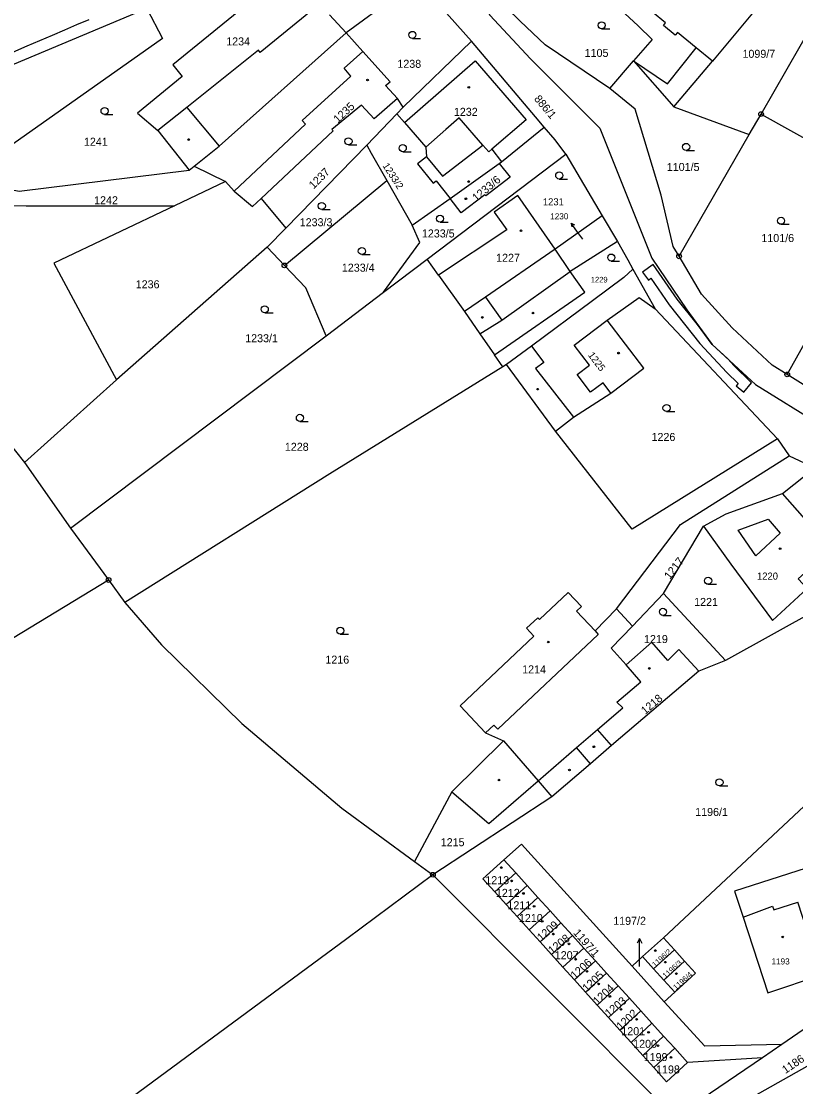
# Model space of a CAD drawing. Extents: x -504988 to -494607, y -1123820 to -1114018.
# Drawn here: x -497954.9 to -497790.5, y -1119487.8 to -1119261.5 of the extents above; entities that cross this region are included whole.
import ezdxf

# ---------------------------------------------------------------- set-up
doc = ezdxf.new("R2010")
doc.units = 0
for name, color, linetype in [('Hranice parcel', 7, 'Continuous'), ('Parcelní čísla', 7, 'Continuous'), ('Pop  PČ popisy', 7, 'Continuous'), ('Vnitřní kresba', 7, 'Continuous'), ('Věcná břemena k části', 7, 'Continuous'), ('Značky bodu BP', 7, 'Continuous'), ('Značky budov', 7, 'Continuous'), ('Značky kultur', 7, 'Continuous')]:
    doc.layers.add(name, color=color, linetype=linetype)

msp = doc.modelspace()

# ---------------------------------------------------------------- linework, layer by layer
at = {"layer": 'Hranice parcel'}
for p, q in [((-497870.85, -1119252.77), (-497885.93, -1119263.91)), ((-497870.85, -1119252.77), (-497859.36, -1119265.67)), ((-497928.28, -1119258.74), (-497992.05, -1119285.46)), ((-497885.93, -1119263.91), (-497889.47, -1119260.09)), ((-497797.87, -1119281.19), (-497786.78, -1119261.93)), ((-497859.36, -1119265.67), (-497873.84, -1119279.72)), ((-497829.99, -1119275.71), (-497824.92, -1119269.84)), ((-497873.84, -1119279.72), (-497875.05, -1119277.87)), ((-497875.18, -1119281.09), (-497881.6, -1119287.78)), ((-497873.84, -1119279.72), (-497875.18, -1119281.09)), ((-497800.36, -1119285.51), (-497797.87, -1119281.19)), ((-497797.87, -1119281.19), (-497770.13, -1119296.59)), ((-497815.26, -1119311.39), (-497800.36, -1119285.51)), ((-497898.78, -1119305.38), (-497881.6, -1119287.78)), ((-497881.6, -1119287.78), (-497880.64, -1119289.48)), ((-497880.64, -1119289.48), (-497877.35, -1119295.26)), ((-497868.74, -1119311.99), (-497839.31, -1119289.66)), ((-497839.31, -1119289.66), (-497831.6, -1119302.82)), ((-497919.31, -1119293.08), (-497918.24, -1119292.23)), ((-497918.24, -1119292.23), (-497911.61, -1119295.51)), ((-497863.85, -1119299.13), (-497853.45, -1119291.64)), ((-497899.06, -1119313.31), (-497877.35, -1119295.26)), ((-497877.35, -1119295.26), (-497871.96, -1119304.74)), ((-497911.61, -1119295.51), (-497922.44, -1119300.66)), ((-497792.3, -1119336.49), (-497770.13, -1119296.59)), ((-497904.01, -1119299.13), (-497898.78, -1119305.38)), ((-497871.96, -1119304.74), (-497863.85, -1119299.13)), ((-497831.6, -1119302.82), (-497841.55, -1119309.88)), ((-497831.6, -1119302.82), (-497828.33, -1119308.25)), ((-497898.78, -1119305.38), (-497902.73, -1119309.45)), ((-497828.33, -1119308.25), (-497838.39, -1119314.62)), ((-497902.73, -1119309.45), (-497934.72, -1119337.63)), ((-497899.06, -1119313.31), (-497902.73, -1119309.45)), ((-497838.39, -1119314.62), (-497841.55, -1119309.88)), ((-497894.49, -1119318.11), (-497899.06, -1119313.31)), ((-497878, -1119319.02), (-497868.74, -1119311.99)), ((-497866.34, -1119315.39), (-497868.74, -1119311.99)), ((-497825.07, -1119314.13), (-497820.33, -1119322.57)), ((-497890.22, -1119328.29), (-497894.49, -1119318.11)), ((-497890.22, -1119328.29), (-497878, -1119319.02)), ((-497820.33, -1119322.57), (-497794.4, -1119350.19)), ((-497944.49, -1119369.1), (-497890.22, -1119328.29)), ((-497852.68, -1119334.89), (-497854.46, -1119332.33)), ((-497851.93, -1119334.35), (-497852.68, -1119334.89)), ((-497841.54, -1119348.52), (-497851.93, -1119334.35)), ((-497934.72, -1119337.63), (-497954.24, -1119355.19)), ((-497966.64, -1119339.65), (-497954.24, -1119355.19)), ((-497794.4, -1119350.19), (-497791.93, -1119353.79)), ((-497791.93, -1119353.79), (-497786.48, -1119356.31)), ((-497954.24, -1119355.19), (-497944.49, -1119369.1)), ((-497793.28, -1119361.8), (-497786.48, -1119356.31)), ((-497784.52, -1119371.82), (-497793.28, -1119361.8)), ((-497944.49, -1119369.1), (-497936.42, -1119380.14)), ((-497818.55, -1119382.99), (-497810.08, -1119368.74)), ((-497936.42, -1119380.14), (-497932.95, -1119384.9)), ((-497825.16, -1119389.94), (-497818.55, -1119382.99)), ((-497805.4, -1119397.27), (-497818.55, -1119382.99)), ((-497783.64, -1119385.14), (-497805.4, -1119397.27)), ((-497825.16, -1119389.94), (-497828.53, -1119386.3)), ((-497805.4, -1119397.27), (-497811.11, -1119399.49)), ((-497811.11, -1119399.49), (-497829.63, -1119415.3)), ((-497818.6, -1119456.12), (-497779.32, -1119419.38)), ((-497863.53, -1119425.12), (-497871.47, -1119439.93)), ((-497842.27, -1119426.22), (-497867.55, -1119442.74)), ((-497871.47, -1119439.93), (-497867.55, -1119442.74)), ((-497852.46, -1119439.58), (-497849.96, -1119442.35)), ((-497849.96, -1119442.35), (-497854.4, -1119446.38)), ((-497849.96, -1119442.35), (-497847.53, -1119445.03)), ((-497867.55, -1119442.74), (-497816.19, -1119494.29)), ((-497851.97, -1119449.07), (-497854.4, -1119446.38)), ((-497847.53, -1119445.03), (-497851.97, -1119449.07)), ((-497847.53, -1119445.03), (-497845.23, -1119447.57)), ((-497849.68, -1119451.61), (-497851.97, -1119449.07)), ((-497845.23, -1119447.57), (-497849.68, -1119451.61)), ((-497845.23, -1119447.57), (-497842.66, -1119450.4)), ((-497842.66, -1119450.4), (-497847.11, -1119454.45)), ((-497842.66, -1119450.4), (-497840.36, -1119452.94)), ((-497847.11, -1119454.45), (-497849.68, -1119451.61)), ((-497840.36, -1119452.94), (-497844.8, -1119457)), ((-497840.36, -1119452.94), (-497837.91, -1119455.65)), ((-497844.8, -1119457), (-497847.11, -1119454.45)), ((-497837.91, -1119455.65), (-497842.35, -1119459.71)), ((-497837.91, -1119455.65), (-497835.49, -1119458.32)), ((-497842.35, -1119459.71), (-497844.8, -1119457)), ((-497823.04, -1119460.15), (-497818.6, -1119456.12)), ((-497816.25, -1119458.72), (-497818.6, -1119456.12)), ((-497839.93, -1119462.39), (-497842.35, -1119459.71)), ((-497835.49, -1119458.32), (-497839.93, -1119462.39)), ((-497835.49, -1119458.32), (-497833.04, -1119461.02)), ((-497825.26, -1119462.16), (-497823.04, -1119460.15)), ((-497823.04, -1119460.15), (-497820.69, -1119462.74)), ((-497820.69, -1119462.74), (-497816.25, -1119458.72)), ((-497814.1, -1119461.09), (-497816.25, -1119458.72)), ((-497837.48, -1119465.09), (-497839.93, -1119462.39)), ((-497833.04, -1119461.02), (-497837.48, -1119465.09)), ((-497833.04, -1119461.02), (-497830.68, -1119463.63)), ((-497818.42, -1119469.72), (-497825.26, -1119462.16)), ((-497818.54, -1119465.11), (-497814.1, -1119461.09)), ((-497830.68, -1119463.63), (-497835.12, -1119467.71)), ((-497830.68, -1119463.63), (-497828.2, -1119466.36)), ((-497820.69, -1119462.74), (-497818.54, -1119465.11)), ((-497835.12, -1119467.71), (-497837.48, -1119465.09)), ((-497828.2, -1119466.36), (-497832.64, -1119470.45)), ((-497828.2, -1119466.36), (-497825.82, -1119468.99)), ((-497818.54, -1119465.11), (-497816.2, -1119467.71)), ((-497832.64, -1119470.45), (-497835.12, -1119467.71)), ((-497825.82, -1119468.99), (-497830.26, -1119473.09)), ((-497825.82, -1119468.99), (-497823.38, -1119471.69)), ((-497818.42, -1119469.72), (-497816.2, -1119467.71)), ((-497830.26, -1119473.09), (-497832.64, -1119470.45)), ((-497823.38, -1119471.69), (-497827.82, -1119475.79)), ((-497823.38, -1119471.69), (-497821.03, -1119474.28)), ((-497827.82, -1119475.79), (-497830.26, -1119473.09)), ((-497825.47, -1119478.39), (-497827.82, -1119475.79)), ((-497821.03, -1119474.28), (-497825.47, -1119478.39)), ((-497821.03, -1119474.28), (-497818.55, -1119477.03)), ((-497822.98, -1119481.14), (-497825.47, -1119478.39)), ((-497818.55, -1119477.03), (-497822.98, -1119481.14)), ((-497818.55, -1119477.03), (-497816.2, -1119479.61)), ((-497776.55, -1119476.94), (-497808.66, -1119495.02)), ((-497816.2, -1119479.61), (-497820.64, -1119483.73)), ((-497816.2, -1119479.61), (-497813.5, -1119482.6)), ((-497793.46, -1119478.81), (-497797.59, -1119481.62)), ((-497820.64, -1119483.73), (-497822.98, -1119481.14)), ((-497797.59, -1119481.62), (-497816.19, -1119494.29)), ((-497797.59, -1119481.62), (-497813.5, -1119482.6))]:
    msp.add_line(p, q, dxfattribs=at)
for points in [[(-497864.11, -1119240.17), (-497860.41, -1119251.27), (-497855.42, -1119260.18), (-497846.83, -1119269.46), (-497832.13, -1119284.19), (-497821.03, -1119311.77), (-497813.65, -1119322.79), (-497808.26, -1119330.12), (-497799.03, -1119338.6), (-497785.08, -1119347.29)], [(-497829.99, -1119275.71), (-497843.72, -1119266.46), (-497849.01, -1119261.46), (-497851.97, -1119258.54), (-497857.11, -1119249.83), (-497858.3, -1119245.63), (-497858.18, -1119240.96)], [(-497811.66, -1119267.07), (-497815.64, -1119263.83), (-497816.08, -1119264.38), (-497818.57, -1119262.35), (-497818.13, -1119261.81), (-497820.94, -1119259.53), (-497808.26, -1119244.31), (-497799.43, -1119251.46)], [(-497898.13, -1119250.61), (-497922.78, -1119270.69), (-497920.76, -1119273.18), (-497930.26, -1119280.99), (-497925.92, -1119284.68), (-497919.31, -1119293.08)], [(-497799.43, -1119251.46), (-497798.53, -1119252.19), (-497801.29, -1119255.6), (-497798.29, -1119258.02), (-497808.15, -1119269.92), (-497811.66, -1119267.07)], [(-497830.44, -1119256.35), (-497823.96, -1119262.46), (-497821, -1119265.31), (-497824.92, -1119269.84)], [(-497928.28, -1119258.74), (-497924.98, -1119265.12), (-497967.62, -1119295.23)], [(-497918.24, -1119292.23), (-497912.95, -1119287.98), (-497885.93, -1119263.91)], [(-497875.05, -1119277.87), (-497877.61, -1119275.13), (-497876.62, -1119274.32), (-497882.42, -1119267.91), (-497885.93, -1119263.91)], [(-497843.89, -1119283.94), (-497845.73, -1119281.79), (-497859.36, -1119265.67)], [(-497824.92, -1119269.84), (-497817.7, -1119274.78), (-497811.66, -1119267.07)], [(-497824.92, -1119269.84), (-497816.36, -1119279.66), (-497800.36, -1119285.51)], [(-497815.26, -1119311.39), (-497816.51, -1119309.3), (-497819.04, -1119298.4), (-497824.57, -1119280.12), (-497829.99, -1119275.71)], [(-497875.05, -1119277.87), (-497880, -1119282.22), (-497882.74, -1119279.31), (-497889.02, -1119284.44), (-497888.75, -1119284.73), (-497904.01, -1119299.13)], [(-497875.18, -1119281.09), (-497873.57, -1119282.97), (-497869.06, -1119288.22), (-497868.89, -1119290.27), (-497870.81, -1119291.72), (-497867.49, -1119295.84), (-497866.82, -1119295.32), (-497863.85, -1119299.13)], [(-497853.45, -1119291.64), (-497853.01, -1119291.3), (-497843.89, -1119283.94)], [(-497839.31, -1119289.66), (-497841.55, -1119286.67), (-497843.89, -1119283.94)], [(-497853.45, -1119291.64), (-497851.12, -1119294.55), (-497856.32, -1119298.53), (-497856.49, -1119298.31), (-497861.52, -1119302.17), (-497863.85, -1119299.13)], [(-497967.62, -1119295.23), (-497955.41, -1119297.53), (-497919.31, -1119293.08)], [(-497911.61, -1119295.51), (-497909.71, -1119297.52), (-497905.82, -1119300.84), (-497904.01, -1119299.13)], [(-497841.55, -1119309.88), (-497849.53, -1119298.5), (-497854.51, -1119301.99), (-497851.88, -1119305.74), (-497866.34, -1119315.39)], [(-497987.75, -1119309.58), (-497966.11, -1119300.56), (-497953.92, -1119300.66), (-497922.44, -1119300.66)], [(-497922.44, -1119300.66), (-497948, -1119312.83), (-497934.72, -1119337.63)], [(-497878, -1119319.02), (-497870.32, -1119308.42), (-497871.96, -1119304.74)], [(-497828.33, -1119308.25), (-497826.18, -1119312.15), (-497825.07, -1119314.13)], [(-497792.3, -1119336.49), (-497795.49, -1119334.48), (-497804.02, -1119326.59), (-497810.49, -1119319.41), (-497815.26, -1119311.39)], [(-497866.34, -1119315.39), (-497860.86, -1119323.12), (-497857.57, -1119327.85), (-497854.46, -1119332.33)], [(-497854.46, -1119332.33), (-497835.28, -1119319.03), (-497838.39, -1119314.62)], [(-497825.07, -1119314.13), (-497826.99, -1119315.87), (-497833.69, -1119320.87), (-497846.6, -1119330.47), (-497851.93, -1119334.35)], [(-497841.54, -1119348.52), (-497837.67, -1119345.57), (-497829.75, -1119340.47), (-497822.78, -1119335.15), (-497830.57, -1119324.94), (-497823.75, -1119320.17), (-497820.33, -1119322.57)], [(-497852.68, -1119334.89), (-497889.42, -1119357.62), (-497932.95, -1119384.9)], [(-497757.24, -1119342.64), (-497770.58, -1119340.54), (-497784.06, -1119341.66), (-497792.3, -1119336.49)], [(-497794.4, -1119350.19), (-497825.26, -1119369.36), (-497841.54, -1119348.52)], [(-497828.53, -1119386.3), (-497814.94, -1119368.38), (-497791.93, -1119353.79)], [(-497810.08, -1119368.74), (-497805.29, -1119366.11), (-497793.28, -1119361.8)], [(-497810.08, -1119368.74), (-497804.31, -1119376.78), (-497795.43, -1119388.74), (-497788.1, -1119381.95), (-497789.99, -1119379.91), (-497787.08, -1119377.31), (-497788.73, -1119375.5), (-497784.52, -1119371.82)], [(-498200.64, -1119512.13), (-498051.78, -1119441.83), (-498009.09, -1119421.47), (-497975.28, -1119403.69), (-497936.42, -1119380.14)], [(-497828.53, -1119386.3), (-497833.11, -1119390.97), (-497837.06, -1119386.78), (-497836, -1119385.79), (-497838.82, -1119382.79), (-497844.9, -1119388.53), (-497845.26, -1119388.15), (-497847.66, -1119390.41), (-497846.09, -1119392.09), (-497861.78, -1119406.88), (-497856.36, -1119412.63), (-497852.56, -1119414.31), (-497863.53, -1119425.12)], [(-497932.95, -1119384.9), (-497925.14, -1119393.88), (-497908.08, -1119410.59), (-497886.86, -1119428.58), (-497871.47, -1119439.93)], [(-497826.49, -1119398.19), (-497829.67, -1119394.64), (-497825.16, -1119389.94)], [(-497811.11, -1119399.49), (-497815.3, -1119394.91), (-497817.68, -1119397.22), (-497821.07, -1119393.37), (-497826.49, -1119398.19)], [(-497829.63, -1119415.3), (-497832.57, -1119411.9), (-497827.23, -1119407.28), (-497828.5, -1119406.1), (-497823.4, -1119401.8), (-497826.49, -1119398.19)], [(-497829.63, -1119415.3), (-497834.05, -1119419.19), (-497842.27, -1119426.22)], [(-497863.53, -1119425.12), (-497855.64, -1119431.89), (-497845.21, -1119422.81), (-497842.27, -1119426.22)], [(-497764.64, -1119422.96), (-497760.49, -1119423.62), (-497750.89, -1119436.12), (-497750.03, -1119438.04), (-497750.49, -1119440.01), (-497770.2, -1119459.15), (-497772.76, -1119459.9), (-497775.04, -1119458.54), (-497788.3, -1119441.34), (-497803.51, -1119446.21), (-497801.66, -1119451.79)], [(-497852.46, -1119439.58), (-497848.76, -1119436.23), (-497825.26, -1119462.16)], [(-497854.4, -1119446.38), (-497856.91, -1119443.61), (-497852.46, -1119439.58)], [(-497867.55, -1119442.74), (-497885.79, -1119456.34), (-497942.73, -1119498.34), (-498034.28, -1119546.69), (-498125.83, -1119595.04)], [(-497801.66, -1119451.79), (-497795.42, -1119449.46), (-497795.17, -1119450.22), (-497790.08, -1119448.55)], [(-497801.66, -1119451.79), (-497796.46, -1119467.81), (-497785.06, -1119464), (-497790.08, -1119448.55)], [(-497816.2, -1119467.71), (-497811.75, -1119463.68), (-497814.1, -1119461.09)], [(-497777.62, -1119466.8), (-497784.36, -1119472.61), (-497793.46, -1119478.81)], [(-497793.46, -1119478.81), (-497809.8, -1119479.16), (-497818.42, -1119469.72)], [(-497813.5, -1119482.6), (-497817.93, -1119486.72), (-497820.64, -1119483.73)]]:
    msp.add_lwpolyline(points, dxfattribs=at)
at = {"layer": 'Pop  PČ popisy'}
for p, q in [((-497836.96, -1119306.04), (-497838.2, -1119304.34)), ((-497838.2, -1119304.34), (-497837.5, -1119304.7)), ((-497838.2, -1119304.34), (-497838.07, -1119305.11)), ((-497835.73, -1119307.74), (-497836.96, -1119306.04)), ((-497823.67, -1119456.26), (-497824.17, -1119457.26)), ((-497823.67, -1119459.26), (-497823.67, -1119456.26)), ((-497823.67, -1119456.26), (-497823.17, -1119457.26)), ((-497823.67, -1119462.26), (-497823.67, -1119459.26))]:
    msp.add_line(p, q, dxfattribs=at)
at = {"layer": 'Vnitřní kresba'}
for p, q in [((-497891.59, -1119257.86), (-497904.19, -1119268.09)), ((-497953.76, -1119266.78), (-497992.12, -1119283.43)), ((-497904.6, -1119267.58), (-497917.68, -1119278.09)), ((-497904.19, -1119268.09), (-497904.6, -1119267.58)), ((-497886.42, -1119271.44), (-497882.42, -1119267.91)), ((-497873.57, -1119282.97), (-497858.54, -1119269.89)), ((-497858.54, -1119269.89), (-497847.74, -1119282.41)), ((-497816.36, -1119279.66), (-497808.15, -1119269.92)), ((-497884.94, -1119273.12), (-497886.42, -1119271.44)), ((-497895.33, -1119282.52), (-497884.94, -1119273.12)), ((-497917.68, -1119278.09), (-497919.77, -1119279.77)), ((-497919.77, -1119279.77), (-497925.92, -1119284.68)), ((-497919.77, -1119279.77), (-497912.95, -1119287.98)), ((-497909.71, -1119297.52), (-497894.63, -1119283.3)), ((-497894.63, -1119283.3), (-497895.33, -1119282.52)), ((-497861.96, -1119281.98), (-497864.79, -1119284.46)), ((-497856.92, -1119287.77), (-497861.96, -1119281.98)), ((-497847.74, -1119282.41), (-497855.05, -1119288.65)), ((-497864.79, -1119284.46), (-497869.06, -1119288.22)), ((-497865.53, -1119294.34), (-497856.92, -1119287.77)), ((-497855.69, -1119289.19), (-497856.92, -1119287.77)), ((-497868.89, -1119290.27), (-497865.53, -1119294.34)), ((-497855.05, -1119288.65), (-497855.69, -1119289.19)), ((-497855.05, -1119288.65), (-497853.01, -1119291.3)), ((-497841.55, -1119309.88), (-497856.4, -1119320.06)), ((-497852.92, -1119324.92), (-497838.39, -1119314.62)), ((-497856.4, -1119320.06), (-497860.86, -1119323.12)), ((-497856.4, -1119320.06), (-497852.92, -1119324.92)), ((-497857.57, -1119327.85), (-497852.92, -1119324.92)), ((-497837.54, -1119330.26), (-497830.57, -1119324.94)), ((-497846.6, -1119330.47), (-497844.01, -1119333.92)), ((-497834.3, -1119334.51), (-497837.54, -1119330.26)), ((-497844.01, -1119333.92), (-497845.74, -1119335.25)), ((-497845.74, -1119335.25), (-497837.67, -1119345.57)), ((-497836.92, -1119336.51), (-497834.3, -1119334.51)), ((-497834.05, -1119340.28), (-497836.92, -1119336.51)), ((-497831.42, -1119338.28), (-497834.05, -1119340.28)), ((-497829.75, -1119340.47), (-497831.42, -1119338.28)), ((-497802.75, -1119369.59), (-497796.32, -1119367.2)), ((-497796.32, -1119367.2), (-497793.84, -1119370.2)), ((-497798.94, -1119374.99), (-497802.75, -1119369.59)), ((-497793.84, -1119370.2), (-497798.94, -1119374.99)), ((-497832.42, -1119391.7), (-497853.75, -1119411.82)), ((-497833.11, -1119390.97), (-497832.42, -1119391.7)), ((-497854.58, -1119410.95), (-497856.36, -1119412.63)), ((-497853.75, -1119411.82), (-497854.58, -1119410.95)), ((-497837.03, -1119415.74), (-497832.57, -1119411.9)), ((-497852.56, -1119414.31), (-497845.21, -1119422.81)), ((-497845.21, -1119422.81), (-497837.03, -1119415.74)), ((-497834.05, -1119419.19), (-497837.03, -1119415.74))]:
    msp.add_line(p, q, dxfattribs=at)
msp.add_lwpolyline([(-497940.62, -1119261.15), (-497943.19, -1119262.25), (-497945.77, -1119263.36), (-497948.4, -1119264.49), (-497951.09, -1119265.64), (-497953.76, -1119266.78)], dxfattribs=at)
at = {"layer": 'Věcná břemena k části'}
msp.add_lwpolyline([(-497801.51, -1119340.24), (-497799.86, -1119338.23), (-497803.63, -1119334.58), (-497804.95, -1119333.16), (-497808.26, -1119330.12), (-497811.38, -1119325.88), (-497815.7, -1119320.47), (-497820.74, -1119313.14), (-497823.03, -1119314.74), (-497821.77, -1119316.42), (-497821.27, -1119316.06), (-497817.38, -1119321.72), (-497810.84, -1119329.91), (-497805.12, -1119336.04), (-497802.69, -1119338.39), (-497803.13, -1119338.91)], close=True, dxfattribs=at)
at = {"layer": 'Značky bodu BP'}
for centre, radius in [((-497797.87, -1119281.19), 0.5), ((-497797.87, -1119281.19), 0.0303), ((-497815.26, -1119311.39), 0.5), ((-497899.06, -1119313.31), 0.5), ((-497899.06, -1119313.31), 0.0303), ((-497815.26, -1119311.39), 0.0303), ((-497792.3, -1119336.49), 0.5), ((-497792.3, -1119336.49), 0.0303), ((-497936.42, -1119380.14), 0.5), ((-497936.42, -1119380.14), 0.0303), ((-497867.55, -1119442.74), 0.5), ((-497867.55, -1119442.74), 0.0303)]:
    msp.add_circle(centre, radius, dxfattribs=at)
at = {"layer": 'Značky budov'}
for centre in [(-497881.42, -1119273.95), (-497859.93, -1119275.5), (-497919.4, -1119286.59), (-497859.94, -1119295.5), (-497860.54, -1119299.17), (-497848.82, -1119305.97), (-497857.05, -1119324.38), (-497846.29, -1119323.43), (-497828.13, -1119331.95), (-497845.29, -1119339.61), (-497793.82, -1119373.5), (-497843.04, -1119393.33), (-497821.6, -1119398.93), (-497833.36, -1119415.57), (-497838.55, -1119420.49), (-497853.52, -1119422.64), (-497853.03, -1119441.22), (-497850.82, -1119444.05), (-497848.31, -1119446.73), (-497846.05, -1119449.45), (-497844.33, -1119452.64), (-497841.96, -1119455.37), (-497793.27, -1119455.96), (-497838.63, -1119457.44), (-497820.33, -1119458.86), (-497837.24, -1119460.69), (-497818.19, -1119461.32), (-497834.84, -1119463.28), (-497815.84, -1119463.76), (-497832.36, -1119465.95), (-497829.96, -1119468.6), (-497827.61, -1119471.35), (-497824.29, -1119473.46), (-497821.75, -1119476.21), (-497819.74, -1119479.07), (-497816.98, -1119481.56)]:
    msp.add_circle(centre, 0.175, dxfattribs=at)
at = {"layer": 'Značky kultur'}
for p, q in [((-497831.72, -1119263.07), (-497829.97, -1119263.07)), ((-497871.9, -1119265.1), (-497870.15, -1119265.1)), ((-497937.26, -1119281.28), (-497935.51, -1119281.28)), ((-497885.47, -1119287.71), (-497883.72, -1119287.71)), ((-497873.94, -1119289.16), (-497872.19, -1119289.16)), ((-497813.77, -1119288.9), (-497812.02, -1119288.9)), ((-497840.72, -1119294.97), (-497838.97, -1119294.97)), ((-497891.13, -1119301.45), (-497889.38, -1119301.45)), ((-497866.03, -1119304.15), (-497864.28, -1119304.15)), ((-497793.62, -1119304.59), (-497791.87, -1119304.59)), ((-497882.63, -1119311.02), (-497880.88, -1119311.02)), ((-497829.67, -1119312.4), (-497827.92, -1119312.4)), ((-497903.24, -1119323.39), (-497901.49, -1119323.39)), ((-497817.94, -1119344.36), (-497816.19, -1119344.36)), ((-497895.79, -1119346.45), (-497894.04, -1119346.45)), ((-497809.1, -1119381.06), (-497807.35, -1119381.06)), ((-497818.7, -1119387.66), (-497816.95, -1119387.66)), ((-497887.2, -1119391.66), (-497885.45, -1119391.66)), ((-497806.69, -1119423.88), (-497804.94, -1119423.88))]:
    msp.add_line(p, q, dxfattribs=at)
for centre in [(-497831.72, -1119262.32), (-497871.9, -1119264.35), (-497937.26, -1119280.53), (-497885.47, -1119286.96), (-497873.94, -1119288.41), (-497813.77, -1119288.15), (-497840.72, -1119294.22), (-497891.13, -1119300.7), (-497866.03, -1119303.4), (-497793.62, -1119303.84), (-497882.63, -1119310.27), (-497829.67, -1119311.65), (-497903.24, -1119322.64), (-497895.79, -1119345.7), (-497817.94, -1119343.61), (-497809.1, -1119380.31), (-497818.7, -1119386.91), (-497887.2, -1119390.91), (-497806.69, -1119423.13)]:
    msp.add_circle(centre, 0.75, dxfattribs=at)

# ---------------------------------------------------------------- texts
at = {"layer": 'Parcelní čísla'}
for s, height, p in [('1234', 1.7, (-497911.43, -1119266.59)), ('1105', 1.7, (-497835.32, -1119269.03)), ('1099/7', 1.7, (-497801.81, -1119269.22)), ('1238', 1.7, (-497875.09, -1119271.35)), ('1232', 1.7, (-497863.09, -1119281.55)), ('1241', 1.7, (-497941.64, -1119287.9)), ('1101/5', 1.7, (-497817.88, -1119293.26)), ('1242', 1.7, (-497939.48, -1119300.33)), ('1231', 1.5, (-497844.2, -1119300.56)), ('1233/3', 1.7, (-497895.83, -1119305)), ('1230', 1.3, (-497842.64, -1119303.54)), ('1233/5', 1.7, (-497869.88, -1119307.38)), ('1101/6', 1.7, (-497797.8, -1119308.36)), ('1227', 1.7, (-497854.12, -1119312.55)), ('1233/4', 1.7, (-497886.88, -1119314.65)), ('1236', 1.7, (-497930.65, -1119318.18)), ('1229', 1.2, (-497834.02, -1119316.95)), ('1233/1', 1.7, (-497907.4, -1119329.64)), ('1226', 1.7, (-497821.12, -1119350.61)), ('1228', 1.7, (-497898.98, -1119352.7)), ('1220', 1.5, (-497798.73, -1119380.06)), ('1221', 1.7, (-497812.07, -1119385.65)), ('1219', 1.7, (-497822.72, -1119393.54)), ('1216', 1.7, (-497890.38, -1119397.91)), ('1214', 1.7, (-497848.59, -1119399.98)), ('1196/1', 1.7, (-497811.85, -1119430.27)), ('1215', 1.7, (-497865.88, -1119436.69)), ('1213', 1.7, (-497856.42, -1119444.76)), ('1212', 1.7, (-497854.17, -1119447.45)), ('1211', 1.7, (-497851.72, -1119450.08)), ('1210', 1.7, (-497849.28, -1119452.79)), ('1197/2', 1.7, (-497829.26, -1119453.39)), ('1207', 1.7, (-497841.67, -1119460.69)), ('1193', 1.3, (-497795.65, -1119461.81)), ('1201', 1.7, (-497827.54, -1119476.83)), ('1200', 1.7, (-497825.02, -1119479.51)), ('1199', 1.7, (-497822.78, -1119482.33)), ('1198', 1.7, (-497820.16, -1119484.96))]:
    msp.add_text(s, height=height, dxfattribs=at).set_placement(p)
for s, height, rotation, p in [('1235', 1.7, 43, (-497887.71, -1119283.18)), ('886/1', 1.7, 310, (-497846.16, -1119278.01)), ('1237', 1.7, 45, (-497892.88, -1119297.21)), ('1233/2', 1.5, 303, (-497878.3, -1119292.15)), ('1233/6', 1.7, 40, (-497858.32, -1119299.86)), ('1225', 1.5, 307, (-497834.68, -1119332.4)), ('1217', 1.7, 52, (-497817.25, -1119380.16)), ('1218', 1.7, 40, (-497822.48, -1119408.81)), ('1209', 1.7, 41, (-497844.53, -1119456.98)), ('1208', 1.7, 39, (-497842.23, -1119459.73)), ('1197/1', 1.7, 311, (-497837.84, -1119455.16)), ('1196/2', 1.139, 42, (-497820.39, -1119462.46)), ('1206', 1.7, 42, (-497837.39, -1119465.02)), ('1196/3', 1.139, 41, (-497818.18, -1119464.81)), ('1205', 1.7, 43, (-497834.85, -1119467.73)), ('1196/4', 1.139, 42, (-497815.91, -1119467.3)), ('1204', 1.7, 43, (-497832.6, -1119470.49)), ('1203', 1.7, 40, (-497830.16, -1119473.06)), ('1202', 1.7, 43, (-497827.62, -1119475.84)), ('1186', 1.7, 34, (-497792.69, -1119485.09))]:
    msp.add_text(s, height=height, rotation=rotation, dxfattribs=at).set_placement(p)

doc.saveas('drawing.dxf')
